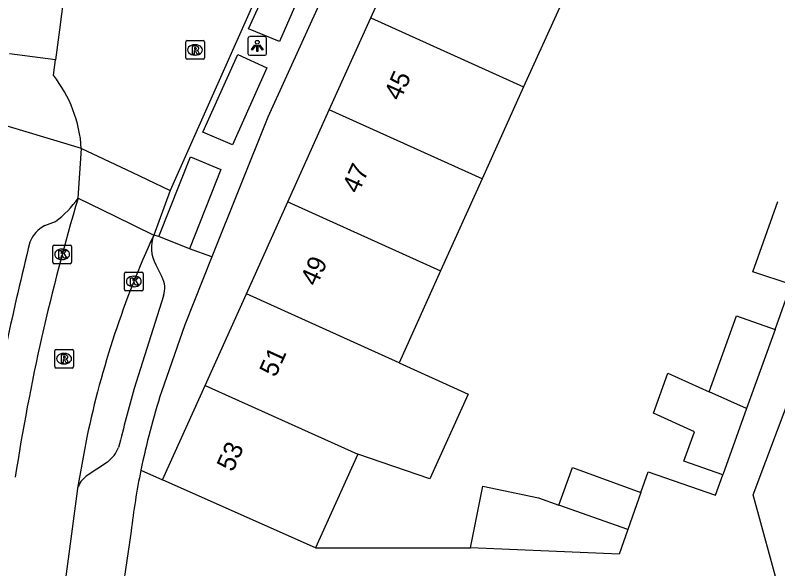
# Model space of a CAD drawing. Extents: x 161845 to 162341, y 381620 to 382158.
# Drawn here: x 162042.46 to 162083.32, y 381664.46 to 381694.14 of the extents above; entities that cross this region are included whole.
import ezdxf

# ---------------------------------------------------------------- set-up
doc = ezdxf.new("R2010")
doc.units = 0
for name, color, linetype in [('IMGEO_Kolk', 7, 'Continuous'), ('IMGEO_Lichtpunt', 7, 'Continuous'), ('IMGEO_Pand', 7, 'Continuous'), ('IMGEO_Pand_nummerreeks', 7, 'Continuous'), ('IMGEO_Rijbaan_lokaal_open', 7, 'Continuous'), ('IMGEO_Rioolput', 7, 'Continuous'), ('IMGEO_Voetpad_open', 7, 'Continuous')]:
    doc.layers.add(name, color=color, linetype=linetype)

msp = doc.modelspace()

# ---------------------------------------------------------------- linework, layer by layer
at = {"layer": 'IMGEO_Kolk'}
for p, q in [((162044.546, 381681.822), (162045.398, 381681.822)), ((162044.471, 381680.896), (162044.471, 381681.748)), ((162044.959, 381681.602), (162044.984, 381681.602)), ((162045.472, 381681.748), (162045.472, 381680.896)), ((162044.982, 381681.042), (162044.957, 381681.042)), ((162045.398, 381680.822), (162044.546, 381680.822)), ((162048.312, 381679.441), (162048.312, 381680.293)), ((162048.387, 381680.367), (162049.239, 381680.367)), ((162049.313, 381680.293), (162049.313, 381679.441)), ((162048.8, 381680.147), (162048.825, 381680.147)), ((162049.239, 381679.367), (162048.387, 381679.367)), ((162048.823, 381679.587), (162048.798, 381679.587))]:
    msp.add_line(p, q, dxfattribs=at)
for points in [[(162044.546, 381681.822), (162045.398, 381681.822)], [(162044.471, 381680.896), (162044.471, 381681.748)], [(162044.792, 381681.522), (162044.915, 381681.522), (162044.915, 381681.371), (162045.045, 381681.522), (162045.209, 381681.522), (162045.063, 381681.371), (162045.216, 381681.122), (162045.064, 381681.122), (162044.979, 381681.286), (162044.915, 381681.219), (162044.915, 381681.122), (162044.792, 381681.122), (162044.792, 381681.522)], [(162045.472, 381681.748), (162045.472, 381680.896)], [(162045.398, 381680.822), (162044.546, 381680.822)], [(162048.312, 381679.441), (162048.312, 381680.293)], [(162048.387, 381680.367), (162049.239, 381680.367)], [(162049.313, 381680.293), (162049.313, 381679.441)], [(162048.633, 381680.067), (162048.756, 381680.067), (162048.756, 381679.916), (162048.886, 381680.067), (162049.05, 381680.067), (162048.904, 381679.916), (162049.057, 381679.667), (162048.905, 381679.667), (162048.82, 381679.831), (162048.756, 381679.764), (162048.756, 381679.667), (162048.633, 381679.667), (162048.633, 381680.067)], [(162049.239, 381679.367), (162048.387, 381679.367)]]:
    msp.add_lwpolyline(points, dxfattribs=at)
for centre, start, end in [((162044.548, 381681.746), 91.552, 178.448), ((162044.548, 381681.746), 91.552, 178.448), ((162045.396, 381681.746), 1.552, 88.448), ((162045.396, 381681.746), 1.552, 88.448), ((162044.548, 381680.898), 181.552, 268.448), ((162044.548, 381680.898), 181.552, 268.448), ((162045.396, 381680.898), 271.552, 358.448), ((162045.396, 381680.898), 271.552, 358.448), ((162048.389, 381680.291), 91.552, 178.448), ((162048.389, 381680.291), 91.552, 178.448), ((162049.237, 381680.291), 1.552, 88.448), ((162049.237, 381680.291), 1.552, 88.448), ((162048.389, 381679.443), 181.552, 268.448), ((162048.389, 381679.443), 181.552, 268.448), ((162049.237, 381679.443), 271.552, 358.448), ((162049.237, 381679.443), 271.552, 358.448)]:
    msp.add_arc(centre, 0.0765, start, end, dxfattribs=at)
for centre, major_axis, ratio, start_param, end_param in [((162044.958, 381681.322), (-0.387, 0.002), 0.722429, 4.712389, 7.853982), ((162044.983, 381681.322), (-0.39, 0.002), 0.717154, 1.570796, 4.712389), ((162048.799, 381679.867), (-0.387, 0.002), 0.722429, 4.712389, 7.853982), ((162048.824, 381679.867), (-0.39, 0.002), 0.717154, 1.570796, 4.712389)]:
    msp.add_ellipse(centre, major_axis=major_axis, ratio=ratio, start_param=start_param, end_param=end_param, dxfattribs=at)
at = {"layer": 'IMGEO_Lichtpunt'}
for p, q in [((162054.931, 381692.899), (162054.931, 381692.092)), ((162054.931, 381692.899), (162054.931, 381692.092)), ((162055.833, 381692.994), (162055.025, 381692.994)), ((162055.833, 381692.994), (162055.025, 381692.994)), ((162055.927, 381692.092), (162055.927, 381692.899)), ((162055.927, 381692.092), (162055.927, 381692.899)), ((162055.025, 381691.998), (162055.833, 381691.998)), ((162055.025, 381691.998), (162055.833, 381691.998))]:
    msp.add_line(p, q, dxfattribs=at)
for points in [[(162055.305, 381692.563), (162055.344, 381692.535), (162055.156, 381692.273), (162055.118, 381692.3), (162055.305, 381692.563)], [(162055.407, 381692.515), (162055.454, 381692.515), (162055.454, 381692.193), (162055.407, 381692.193), (162055.407, 381692.515)], [(162055.517, 381692.535), (162055.555, 381692.562), (162055.742, 381692.3), (162055.703, 381692.272), (162055.517, 381692.535)]]:
    msp.add_lwpolyline(points, dxfattribs=at)
msp.add_circle((162055.43, 381692.697), 0.0994, dxfattribs=at)
for centre, start, end in [((162055.025, 381692.899), 90, 180), ((162055.025, 381692.899), 90, 180), ((162055.833, 381692.899), 0, 90), ((162055.833, 381692.899), 0, 90), ((162055.025, 381692.092), 180, 270), ((162055.025, 381692.092), 180, 270), ((162055.833, 381692.092), 270, 0), ((162055.833, 381692.092), 270, 360)]:
    msp.add_arc(centre, 0.0946, start, end, dxfattribs=at)
at = {"layer": 'IMGEO_Pand'}
for points in [[(162061.513, 381693.995), (162063.797, 381699.063), (162068.359, 381697.015), (162071.995, 381695.383), (162069.704, 381690.303)], [(162059.289, 381689.063), (162061.513, 381693.995)], [(162061.513, 381693.995), (162069.704, 381690.303)], [(162069.704, 381690.303), (162067.481, 381685.372)], [(162057.066, 381684.131), (162059.289, 381689.063)], [(162067.481, 381685.372), (162059.289, 381689.063)], [(162067.481, 381685.372), (162065.257, 381680.44)], [(162054.843, 381679.199), (162057.066, 381684.131)], [(162057.066, 381684.131), (162065.257, 381680.44)], [(162084.035, 381679.701), (162081.99, 381680.387), (162083.331, 381684.161)], [(162065.257, 381680.44), (162063.033, 381675.508)], [(162052.632, 381674.294), (162054.843, 381679.199)], [(162063.033, 381675.508), (162054.843, 381679.199)], [(162079.64, 381673.959), (162081.112, 381678.022), (162083.18, 381677.3)], [(162083.18, 381677.3), (162081.651, 381673.052)], [(162063.033, 381675.508), (162066.733, 381673.825), (162064.678, 381669.282), (162060.821, 381670.603)], [(162080.372, 381669.497), (162078.294, 381670.241), (162078.863, 381671.812), (162076.657, 381672.807), (162077.434, 381674.954), (162079.64, 381673.959)], [(162050.349, 381669.23), (162052.632, 381674.294)], [(162052.632, 381674.294), (162060.821, 381670.603)], [(162081.651, 381673.052), (162079.64, 381673.959)], [(162081.651, 381673.052), (162080.372, 381669.497)], [(162060.821, 381670.603), (162058.555, 381665.577)], [(162071.588, 381667.873), (162072.316, 381669.893), (162075.99, 381668.554)], [(162058.555, 381665.577), (162054.889, 381667.209), (162050.349, 381669.23)], [(162066.862, 381665.578), (162067.521, 381668.885), (162070.506, 381668.263), (162071.588, 381667.873)], [(162075.99, 381668.554), (162075.295, 381666.574)], [(162075.295, 381666.574), (162071.588, 381667.873)], [(162075.295, 381666.574), (162074.829, 381665.249), (162066.862, 381665.578)]]:
    msp.add_lwpolyline(points, dxfattribs=at)
at = {"layer": 'IMGEO_Rijbaan_lokaal_open'}
for points in [[(162055.845, 381696.201), (162050.769, 381684.752)], [(162045.045, 381695.054), (162044.822, 381693.364), (162044.609, 381691.743)], [(162044.609, 381691.743), (162042.152, 381692.068)], [(162044.501, 381690.925), (162044.609, 381691.743)], [(162045.832, 381684.339), (162046, 381686.994)], [(162046, 381686.994), (162048.698, 381685.726), (162050.769, 381684.752)], [(162050.769, 381684.752), (162049.877, 381682.349)], [(162045.832, 381684.339), (162047.781, 381683.38), (162049.877, 381682.349)], [(162046.295, 381671.52), (162045.803, 381668.778)], [(162045.803, 381668.778), (162045.774, 381668.618), (162045.667, 381667.825), (162045.395, 381665.805), (162045.214, 381664.464)], [(162045.214, 381664.464), (162042.526, 381644.511)]]:
    msp.add_lwpolyline(points, dxfattribs=at)
for centre, radius, start, end in [((162038.953, 381686.558), 7.06, 3.5397, 38.2068), ((162151.355, 381652.693), 110.166, 163.30609, 171.29454), ((162096.012, 381661.082), 50.801, 155.2512, 168.1426)]:
    msp.add_arc(centre, radius, start, end, dxfattribs=at)
at = {"layer": 'IMGEO_Rioolput'}
for p, q in [((162051.595, 381691.856), (162051.595, 381692.708)), ((162051.67, 381692.782), (162052.522, 381692.782)), ((162052.083, 381692.562), (162052.108, 381692.562)), ((162052.596, 381692.708), (162052.596, 381691.856)), ((162052.106, 381692.002), (162052.081, 381692.002)), ((162052.522, 381691.782), (162051.67, 381691.782)), ((162044.576, 381675.302), (162044.576, 381676.154)), ((162044.651, 381676.228), (162045.503, 381676.228)), ((162045.577, 381676.154), (162045.577, 381675.302)), ((162045.064, 381676.008), (162045.089, 381676.008)), ((162045.087, 381675.448), (162045.062, 381675.448)), ((162045.503, 381675.228), (162044.651, 381675.228))]:
    msp.add_line(p, q, dxfattribs=at)
for points in [[(162051.595, 381691.856), (162051.595, 381692.708)], [(162051.67, 381692.782), (162052.522, 381692.782)], [(162052.184, 381692.48), (162051.932, 381692.482), (162051.932, 381692.082)], [(162052.596, 381692.708), (162052.596, 381691.856)], [(162051.932, 381692.082), (162052.056, 381692.082), (162052.056, 381692.244), (162052.067, 381692.244)], [(162052.11, 381692.401), (162052.056, 381692.401), (162052.056, 381692.32)], [(162052.056, 381692.32), (162052.108, 381692.32)], [(162052.114, 381692.215), (162052.185, 381692.082), (162052.325, 381692.082), (162052.26, 381692.208)], [(162052.522, 381691.782), (162051.67, 381691.782)], [(162044.576, 381675.302), (162044.576, 381676.154)], [(162044.651, 381676.228), (162045.503, 381676.228)], [(162045.577, 381676.154), (162045.577, 381675.302)], [(162045.165, 381675.926), (162044.913, 381675.928), (162044.913, 381675.528)], [(162044.913, 381675.528), (162045.037, 381675.528), (162045.037, 381675.69), (162045.048, 381675.69)], [(162045.091, 381675.847), (162045.037, 381675.847), (162045.037, 381675.766)], [(162045.037, 381675.766), (162045.089, 381675.766)], [(162045.095, 381675.661), (162045.166, 381675.528), (162045.306, 381675.528), (162045.241, 381675.654)], [(162045.503, 381675.228), (162044.651, 381675.228)]]:
    msp.add_lwpolyline(points, dxfattribs=at)
for centre, radius, start, end in [((162051.672, 381692.706), 0.0765, 91.552, 178.448), ((162051.672, 381692.706), 0.0765, 91.552, 178.448), ((162052.183, 381692.37), 0.109, 350.3612, 89.416), ((162052.52, 381692.706), 0.0765, 1.552, 88.448), ((162052.52, 381692.706), 0.0765, 1.552, 88.448), ((162052.066, 381692.191), 0.0533, 26.0293, 88.6989), ((162052.092, 381692.509), 0.19, 274.7715, 282.9687), ((162052.116, 381692.305), 0.0964, 77.0061, 93.1865), ((162052.13, 381692.362), 0.0378, 276.6634, 79.6772), ((162052.181, 381692.37), 0.112, 277.5842, 350.9817), ((162052.165, 381692.155), 0.108, 29.5134, 73.7905), ((162051.672, 381691.858), 0.0765, 181.552, 268.448), ((162051.672, 381691.858), 0.0765, 181.552, 268.448), ((162052.52, 381691.858), 0.0765, 271.552, 358.448), ((162052.52, 381691.858), 0.0765, 271.552, 358.448), ((162044.653, 381676.152), 0.0765, 91.552, 178.448), ((162044.653, 381676.152), 0.0765, 91.552, 178.448), ((162045.501, 381676.152), 0.0765, 1.552, 88.448), ((162045.501, 381676.152), 0.0765, 1.552, 88.448), ((162045.047, 381675.637), 0.0533, 26.0293, 88.6989), ((162045.073, 381675.955), 0.19, 274.7715, 282.9687), ((162045.097, 381675.751), 0.0964, 77.0061, 93.1865), ((162045.111, 381675.808), 0.0378, 276.6634, 79.6772), ((162045.164, 381675.816), 0.109, 350.3612, 89.416), ((162045.162, 381675.816), 0.112, 277.5842, 350.9817), ((162045.146, 381675.601), 0.108, 29.5134, 73.7905), ((162044.653, 381675.304), 0.0765, 181.552, 268.448), ((162044.653, 381675.304), 0.0765, 181.552, 268.448), ((162045.501, 381675.304), 0.0765, 271.552, 358.448), ((162045.501, 381675.304), 0.0765, 271.552, 358.448)]:
    msp.add_arc(centre, radius, start, end, dxfattribs=at)
for centre, major_axis, ratio, start_param, end_param in [((162052.082, 381692.282), (-0.387, 0.002), 0.722429, 4.712389, 7.853982), ((162052.107, 381692.282), (-0.39, 0.002), 0.717154, 1.570796, 4.712389), ((162045.063, 381675.728), (-0.387, 0.002), 0.722429, 4.712389, 7.853982), ((162045.088, 381675.728), (-0.39, 0.002), 0.717154, 1.570796, 4.712389)]:
    msp.add_ellipse(centre, major_axis=major_axis, ratio=ratio, start_param=start_param, end_param=end_param, dxfattribs=at)
at = {"layer": 'IMGEO_Voetpad_open'}
for points in [[(162061.738, 381701.301), (162055.986, 381688.68), (162052.997, 381681.186)], [(162068.379, 381661.411), (162072.739, 381661.332), (162076.93, 381661.252), (162078.735, 381661.272), (162079.661, 381662.314), (162081.862, 381661.656), (162083.454, 381663.134), (162082.012, 381668.432), (162093.269, 381698.426)], [(162058.423, 381696.876), (162056.625, 381692.742), (162054.959, 381693.408), (162056.858, 381697.554), (162058.423, 381696.876)], [(162055.946, 381691.317), (162054.097, 381687.196), (162052.508, 381687.875), (162054.381, 381692.034), (162055.946, 381691.317)], [(162046, 381686.994), (162041.184, 381688.441)], [(162050.145, 381682.279), (162051.853, 381686.552), (162053.481, 381685.874), (162051.798, 381681.626)], [(162044.037, 381682.862), (162044.62, 381683.081)], [(162050.145, 381682.279), (162049.877, 381682.349)], [(162051.798, 381681.626), (162050.145, 381682.279)], [(162052.997, 381681.186), (162051.798, 381681.626)], [(162052.997, 381681.186), (162051.546, 381677.548), (162050.293, 381673.951)], [(162049.999, 381680.768), (162050.319, 381680.122)], [(162083.18, 381677.3), (162084.035, 381679.701)], [(162050.4, 381679.094), (162048.834, 381674.124)], [(162047.4, 381670.183), (162046.264, 381669.426)], [(162049.191, 381669.745), (162050.349, 381669.23)], [(162075.99, 381668.554), (162076.381, 381669.668), (162079.979, 381668.405), (162080.372, 381669.497)], [(162048.665, 381666.475), (162047.965, 381661.765)], [(162058.555, 381665.577), (162066.862, 381665.578)]]:
    msp.add_lwpolyline(points, dxfattribs=at)
for centre, radius, start, end in [((162041.118, 381687.668), 5.771, 307.3613, 324.7725), ((162044.822, 381681.351), 1.703, 117.4617, 158.2119), ((162051.604, 381681.687), 1.85, 159.0353, 209.7898), ((162203.621, 381642.33), 165.209, 166.11255, 169.99138), ((162049.184, 381679.515), 1.287, 340.8875, 28.123), ((162191.126, 381634.652), 147.665, 164.49585, 165.76127), ((162088.095, 381661.799), 39.707, 162.1796, 168.4567), ((162046.26, 381671.666), 1.87, 307.5487, 338.2251), ((162088.127, 381661.805), 39.737, 168.4735, 173.2503), ((162046.992, 381668.42), 1.242, 125.8927, 163.2497)]:
    msp.add_arc(centre, radius, start, end, dxfattribs=at)

# ---------------------------------------------------------------- texts
at = {"layer": 'IMGEO_Pand_nummerreeks'}
for s, rotation, p in [('45', 65.7353, (162063.086, 381689.504)), ('47', 65.7353, (162060.844, 381684.532)), ('49', 65.7353, (162058.603, 381679.56)), ('51', 65.7354, (162056.408, 381674.69)), ('53', 65.7353, (162054.12, 381669.615))]:
    msp.add_text(s, height=1, rotation=rotation, dxfattribs=at).set_placement(p)

doc.saveas('drawing.dxf')
